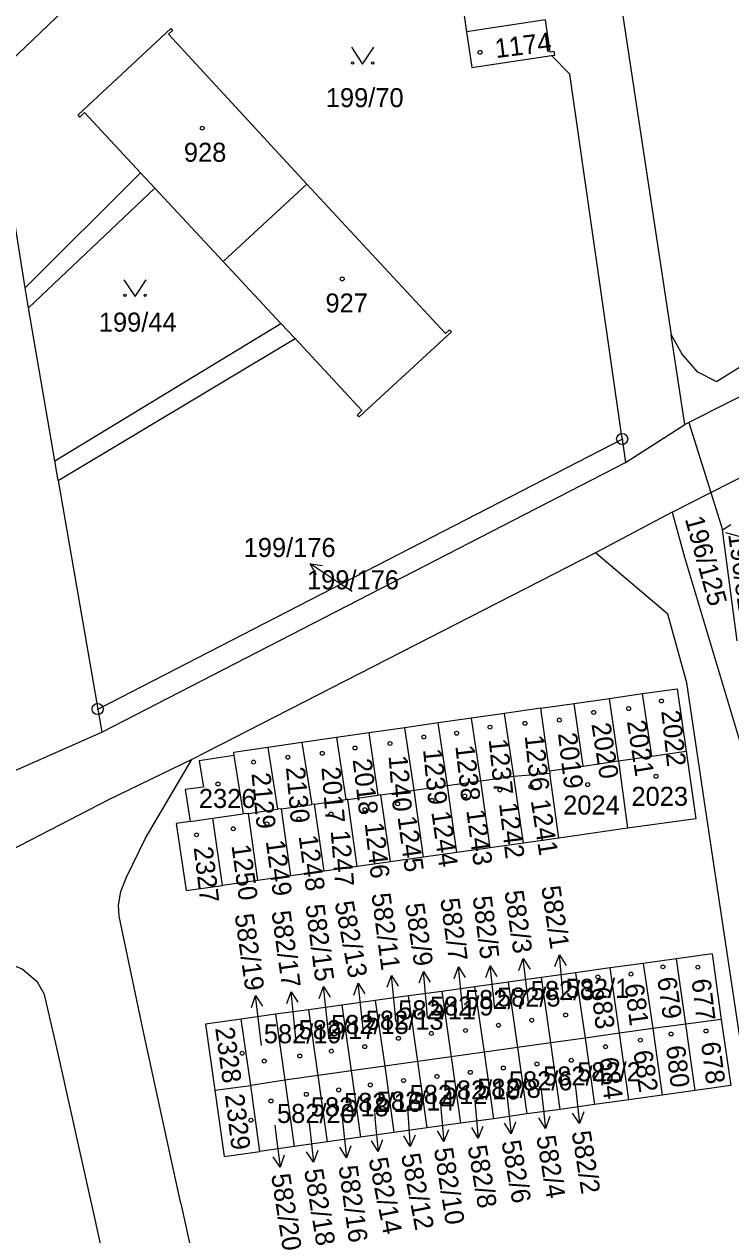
# Model space of a CAD drawing. Extents: x -735249 to -729401, y -1124843 to -1121828.
# Drawn here: x -732956.9 to -732893.8, y -1123883.4 to -1123775.2 of the extents above; entities that cross this region are included whole.
import ezdxf

# ---------------------------------------------------------------- set-up
doc = ezdxf.new("R2010")
doc.units = 0
for name, color, linetype in [('Vrstva 1', 7, 'Continuous'), ('Vrstva 16', 7, 'Continuous'), ('Vrstva 18', 7, 'Continuous'), ('Vrstva 19', 7, 'Continuous'), ('Vrstva 25', 7, 'Continuous'), ('Vrstva 4', 7, 'Continuous')]:
    doc.layers.add(name, color=color, linetype=linetype)

msp = doc.modelspace()

# ---------------------------------------------------------------- linework, layer by layer
at = {"layer": 'Vrstva 1'}
for points in [[(-732905.1, -1123763.42), (-732899.12, -1123802.95)], [(-732943.14, -1123764.12), (-732958.19, -1123778.54)], [(-732917.84, -1123772.89), (-732917.4, -1123775.88)], [(-732910.35, -1123774.82), (-732917.4, -1123775.88)], [(-732909.92, -1123777.71), (-732910.35, -1123774.82)], [(-732952.12, -1123783.31), (-732943.83, -1123775.58)], [(-732943.67, -1123775.76), (-732944.03, -1123776.1)], [(-732944.03, -1123776.1), (-732931.66, -1123789.48)], [(-732943.83, -1123775.58), (-732943.67, -1123775.76)], [(-732917.4, -1123775.88), (-732916.92, -1123779.06)], [(-732916.92, -1123779.06), (-732909.81, -1123777.99)], [(-732909.57, -1123777.65), (-732909.92, -1123777.71)], [(-732909.81, -1123777.99), (-732909.53, -1123777.95)], [(-732908.19, -1123779.67), (-732909.81, -1123777.99)], [(-732909.53, -1123777.95), (-732909.57, -1123777.65)], [(-732903.53, -1123812.03), (-732908.19, -1123779.67)], [(-732956.83, -1123798.77), (-732959.83, -1123780.11)], [(-732951.96, -1123783.49), (-732952.12, -1123783.31)], [(-732951.55, -1123783.1), (-732951.96, -1123783.49)], [(-732951.55, -1123783.1), (-732946.53, -1123788.49)], [(-732956.83, -1123798.77), (-732946.53, -1123788.49)], [(-732946.53, -1123788.49), (-732945.26, -1123789.85)], [(-732939.15, -1123796.41), (-732945.26, -1123789.85)], [(-732939.15, -1123796.41), (-732931.66, -1123789.48)], [(-732931.66, -1123789.48), (-732919.29, -1123802.85)], [(-732895.06, -1123807.14), (-732875, -1123794.6)], [(-732939.15, -1123796.41), (-732933.99, -1123801.94)], [(-732868.48, -1123796.14), (-732897.54, -1123810.8)], [(-732956.54, -1123800.55), (-732956.83, -1123798.77)], [(-732954.19, -1123814.22), (-732956.54, -1123800.55)], [(-732895.58, -1123817.06), (-732863.71, -1123800.83)], [(-732933.99, -1123801.94), (-732932.73, -1123803.29)], [(-732953.89, -1123815.99), (-732932.73, -1123803.29)], [(-732926.75, -1123809.71), (-732932.73, -1123803.29)], [(-732918.76, -1123802.69), (-732926.99, -1123810.28)], [(-732919.29, -1123802.85), (-732918.92, -1123802.51)], [(-732918.92, -1123802.51), (-732918.76, -1123802.69)], [(-732899.12, -1123802.95), (-732898.14, -1123804.71)], [(-732897.9, -1123810.98), (-732899.12, -1123802.95)], [(-732898.14, -1123804.71), (-732896.84, -1123806.22)], [(-732896.84, -1123806.22), (-732895.06, -1123807.14)], [(-732927.16, -1123810.1), (-732926.75, -1123809.71)], [(-732926.99, -1123810.28), (-732927.16, -1123810.1)], [(-732903.21, -1123814.37), (-732897.9, -1123810.98)], [(-732897.54, -1123810.8), (-732897.9, -1123810.98)], [(-732897.54, -1123810.8), (-732895.58, -1123817.06)], [(-732903.53, -1123812.03), (-732903.5, -1123812.27)], [(-732950.36, -1123836.4), (-732903.5, -1123812.27)], [(-732903.5, -1123812.27), (-732903.21, -1123814.37)], [(-732953.89, -1123815.99), (-732954.19, -1123814.22)], [(-732950, -1123838.47), (-732903.21, -1123814.37)], [(-732953.89, -1123815.99), (-732950.36, -1123836.4)], [(-732899.04, -1123818.82), (-732895.58, -1123817.06)], [(-732895.58, -1123817.06), (-732894.54, -1123820.38)], [(-732899.04, -1123818.82), (-732905.87, -1123822.45)], [(-732899.04, -1123818.82), (-732897.93, -1123822.83)], [(-732894.54, -1123820.38), (-732893.79, -1123819.91)], [(-732893.23, -1123830.3), (-732894.54, -1123820.38)], [(-732905.87, -1123822.45), (-732941.96, -1123840.91)], [(-732891.19, -1123877.61), (-732895.92, -1123846.09), (-732897.73, -1123834.06), (-732899.43, -1123827.92), (-732905.87, -1123822.45)], [(-732897.93, -1123822.83), (-732891.31, -1123844.87)], [(-732901.67, -1123835.02), (-732898.6, -1123834.58)], [(-732898.6, -1123834.58), (-732897.79, -1123840.17)], [(-732910.78, -1123836.33), (-732907.78, -1123835.9)], [(-732907.78, -1123835.9), (-732904.64, -1123835.45)], [(-732906.98, -1123841.5), (-732907.78, -1123835.9)], [(-732904.64, -1123835.45), (-732901.67, -1123835.02)], [(-732903.84, -1123841.04), (-732904.64, -1123835.45)], [(-732900.86, -1123840.61), (-732901.67, -1123835.02)], [(-732950.36, -1123836.4), (-732950, -1123838.47)], [(-732914, -1123836.79), (-732916.95, -1123837.21)], [(-732910.78, -1123836.33), (-732914, -1123836.79)], [(-732913.18, -1123842.39), (-732914, -1123836.79)], [(-732909.98, -1123841.93), (-732910.78, -1123836.33)], [(-732922.92, -1123838.07), (-732926.1, -1123838.53)], [(-732919.95, -1123837.64), (-732922.92, -1123838.07)], [(-732922.08, -1123843.64), (-732922.92, -1123838.07)], [(-732916.95, -1123837.21), (-732919.95, -1123837.64)], [(-732919.11, -1123843.22), (-732919.95, -1123837.64)], [(-732916.14, -1123842.81), (-732916.95, -1123837.21)], [(-732960.6, -1123843.15), (-732950, -1123838.47)], [(-732929.01, -1123838.94), (-732932.11, -1123839.39)], [(-732926.1, -1123838.53), (-732929.01, -1123838.94)], [(-732929.01, -1123838.94), (-732928.18, -1123844.49)], [(-732925.29, -1123844.09), (-732926.1, -1123838.53)], [(-732935.15, -1123839.83), (-732938.24, -1123840.27)], [(-732938.24, -1123840.27), (-732938.2, -1123840.55)], [(-732932.11, -1123839.39), (-732935.15, -1123839.83)], [(-732935.15, -1123839.83), (-732934.3, -1123845.34)], [(-732932.11, -1123839.39), (-732931.24, -1123844.92)], [(-732900.86, -1123840.61), (-732897.79, -1123840.17)], [(-732897.79, -1123840.17), (-732896.91, -1123846.2)], [(-732941.96, -1123840.91), (-732949.39, -1123844.51), (-732969.66, -1123854.96)], [(-732942.93, -1123880.58), (-732946.25, -1123865.41), (-732948.44, -1123854.9), (-732948.51, -1123853.92), (-732948.28, -1123852.71), (-732947.8, -1123851.43), (-732946.08, -1123847.95), (-732941.96, -1123840.91)], [(-732938.2, -1123840.55), (-732941.29, -1123841.04)], [(-732941.29, -1123841.04), (-732940.9, -1123843.39)], [(-732938.2, -1123840.55), (-732937.36, -1123845.77)], [(-732906.98, -1123841.5), (-732903.84, -1123841.04)], [(-732903.84, -1123841.04), (-732900.86, -1123840.61)], [(-732903.84, -1123841.04), (-732903.03, -1123847.06)], [(-732916.14, -1123842.81), (-732913.18, -1123842.39)], [(-732913.18, -1123842.39), (-732909.95, -1123842.14)], [(-732912.33, -1123848.4), (-732913.18, -1123842.39)], [(-732909.98, -1123841.93), (-732906.98, -1123841.5)], [(-732909.98, -1123841.93), (-732909.95, -1123842.14)], [(-732909.16, -1123847.93), (-732909.95, -1123842.14)], [(-732940.9, -1123843.39), (-732942.55, -1123843.59)], [(-732922.08, -1123843.64), (-732919.11, -1123843.22)], [(-732919.11, -1123843.22), (-732916.14, -1123842.81)], [(-732918.27, -1123849.23), (-732919.11, -1123843.22)], [(-732915.3, -1123848.81), (-732916.14, -1123842.81)], [(-732942.55, -1123843.59), (-732942.09, -1123846.45)], [(-732930.98, -1123844.89), (-732928.18, -1123844.49)], [(-732928.01, -1123844.47), (-732928.18, -1123844.49)], [(-732928.01, -1123844.47), (-732925.29, -1123844.09)], [(-732927.17, -1123850.48), (-732928.01, -1123844.47)], [(-732925.05, -1123844.06), (-732925.29, -1123844.09)], [(-732925.05, -1123844.06), (-732922.08, -1123843.64)], [(-732924.2, -1123850.06), (-732925.05, -1123844.06)], [(-732921.24, -1123849.64), (-732922.08, -1123843.64)], [(-732936.89, -1123845.72), (-732934.3, -1123845.34)], [(-732933.95, -1123845.31), (-732934.3, -1123845.34)], [(-732933.95, -1123845.31), (-732931.24, -1123844.92)], [(-732933.11, -1123851.31), (-732933.95, -1123845.31)], [(-732930.98, -1123844.89), (-732931.24, -1123844.92)], [(-732930.14, -1123850.89), (-732930.98, -1123844.89)], [(-732942.09, -1123846.45), (-732943.34, -1123846.64)], [(-732943.34, -1123846.64), (-732942.45, -1123852.62)], [(-732942.09, -1123846.45), (-732940.07, -1123846.14)], [(-732940.07, -1123846.14), (-732937.36, -1123845.77)], [(-732939.22, -1123852.16), (-732940.07, -1123846.14)], [(-732936.89, -1123845.72), (-732937.36, -1123845.77)], [(-732936.04, -1123851.72), (-732936.89, -1123845.72)], [(-732896.91, -1123846.2), (-732903.03, -1123847.06)], [(-732903.03, -1123847.06), (-732909.16, -1123847.93)], [(-732915.3, -1123848.81), (-732918.27, -1123849.23)], [(-732912.33, -1123848.4), (-732915.3, -1123848.81)], [(-732909.16, -1123847.93), (-732912.33, -1123848.4)], [(-732921.24, -1123849.64), (-732924.2, -1123850.06)], [(-732918.27, -1123849.23), (-732921.24, -1123849.64)], [(-732930.14, -1123850.89), (-732933.11, -1123851.31)], [(-732927.17, -1123850.48), (-732930.14, -1123850.89)], [(-732924.2, -1123850.06), (-732927.17, -1123850.48)], [(-732942.45, -1123852.62), (-732939.22, -1123852.16)], [(-732936.04, -1123851.72), (-732939.22, -1123852.16)], [(-732933.11, -1123851.31), (-732936.04, -1123851.72)], [(-732950.53, -1123882.29), (-732953.93, -1123867.05), (-732955.11, -1123861.91), (-732955.74, -1123860.82), (-732957.1, -1123859.65), (-732958.82, -1123858.92), (-732960.3, -1123858.38), (-732962.44, -1123857.98), (-732964.59, -1123857.84), (-732966.42, -1123858.12), (-732970.85, -1123860.4), (-732971.6, -1123859), (-732969.66, -1123854.96)], [(-732895.47, -1123858.28), (-732898.65, -1123858.72)], [(-732895.47, -1123858.28), (-732894.64, -1123864.15)], [(-732904.58, -1123859.54), (-732907.66, -1123859.97)], [(-732901.61, -1123859.13), (-732904.58, -1123859.54)], [(-732903.74, -1123865.38), (-732904.58, -1123859.54)], [(-732898.65, -1123858.72), (-732901.61, -1123859.13)], [(-732901.61, -1123859.13), (-732900.77, -1123864.96)], [(-732897.8, -1123864.55), (-732898.65, -1123858.72)], [(-732913.68, -1123860.8), (-732916.65, -1123861.22)], [(-732910.72, -1123860.39), (-732913.68, -1123860.8)], [(-732913.68, -1123860.8), (-732912.84, -1123866.65)], [(-732907.66, -1123859.97), (-732910.72, -1123860.39)], [(-732909.87, -1123866.24), (-732910.72, -1123860.39)], [(-732907.66, -1123859.97), (-732906.81, -1123865.81)], [(-732919.62, -1123861.63), (-732922.59, -1123862.04)], [(-732916.65, -1123861.22), (-732919.62, -1123861.63)], [(-732919.62, -1123861.63), (-732918.78, -1123867.48)], [(-732915.81, -1123867.07), (-732916.65, -1123861.22)], [(-732928.54, -1123862.86), (-732931.51, -1123863.27)], [(-732925.56, -1123862.45), (-732928.54, -1123862.86)], [(-732928.54, -1123862.86), (-732927.7, -1123868.73)], [(-732922.59, -1123862.04), (-732925.56, -1123862.45)], [(-732925.56, -1123862.45), (-732924.72, -1123868.32)], [(-732921.75, -1123867.9), (-732922.59, -1123862.04)], [(-732934.47, -1123863.68), (-732937.55, -1123864.11)], [(-732931.51, -1123863.27), (-732934.47, -1123863.68)], [(-732934.47, -1123863.68), (-732933.63, -1123869.56)], [(-732930.66, -1123869.15), (-732931.51, -1123863.27)], [(-732937.55, -1123864.11), (-732940.72, -1123864.55)], [(-732940.72, -1123864.55), (-732939.89, -1123870.47)], [(-732936.69, -1123870.04), (-732937.55, -1123864.11)], [(-732900.77, -1123864.96), (-732903.74, -1123865.38)], [(-732897.8, -1123864.55), (-732900.77, -1123864.96)], [(-732900.77, -1123864.96), (-732899.94, -1123870.9)], [(-732894.64, -1123864.15), (-732897.8, -1123864.55)], [(-732896.97, -1123870.48), (-732897.8, -1123864.55)], [(-732894.64, -1123864.15), (-732893.8, -1123870.04)], [(-732909.87, -1123866.24), (-732912.84, -1123866.65)], [(-732906.81, -1123865.81), (-732909.87, -1123866.24)], [(-732909.04, -1123872.18), (-732909.87, -1123866.24)], [(-732903.74, -1123865.38), (-732906.81, -1123865.81)], [(-732906.81, -1123865.81), (-732905.97, -1123871.75)], [(-732902.91, -1123871.32), (-732903.74, -1123865.38)], [(-732915.81, -1123867.07), (-732918.78, -1123867.48)], [(-732912.84, -1123866.65), (-732915.81, -1123867.07)], [(-732914.98, -1123873.01), (-732915.81, -1123867.07)], [(-732912.84, -1123866.65), (-732912.01, -1123872.59)], [(-732924.72, -1123868.32), (-732927.7, -1123868.73)], [(-732921.75, -1123867.9), (-732924.72, -1123868.32)], [(-732924.72, -1123868.32), (-732923.89, -1123874.25)], [(-732918.78, -1123867.48), (-732921.75, -1123867.9)], [(-732920.92, -1123873.84), (-732921.75, -1123867.9)], [(-732918.78, -1123867.48), (-732917.95, -1123873.42)], [(-732930.66, -1123869.15), (-732933.63, -1123869.56)], [(-732927.7, -1123868.73), (-732930.66, -1123869.15)], [(-732929.83, -1123875.09), (-732930.66, -1123869.15)], [(-732927.7, -1123868.73), (-732926.87, -1123874.67)], [(-732939.89, -1123870.47), (-732936.69, -1123870.04)], [(-732939.89, -1123870.47), (-732939.06, -1123876.38)], [(-732933.63, -1123869.56), (-732936.69, -1123870.04)], [(-732935.86, -1123875.93), (-732936.69, -1123870.04)], [(-732933.63, -1123869.56), (-732932.8, -1123875.5)], [(-732896.97, -1123870.48), (-732899.94, -1123870.9)], [(-732893.8, -1123870.04), (-732896.97, -1123870.48)], [(-732902.91, -1123871.32), (-732905.97, -1123871.75)], [(-732899.94, -1123870.9), (-732902.91, -1123871.32)], [(-732912.01, -1123872.59), (-732914.98, -1123873.01)], [(-732909.04, -1123872.18), (-732912.01, -1123872.59)], [(-732905.97, -1123871.75), (-732909.04, -1123872.18)], [(-732917.95, -1123873.42), (-732920.92, -1123873.84)], [(-732914.98, -1123873.01), (-732917.95, -1123873.42)], [(-732926.87, -1123874.67), (-732929.83, -1123875.09)], [(-732923.89, -1123874.25), (-732926.87, -1123874.67)], [(-732920.92, -1123873.84), (-732923.89, -1123874.25)], [(-732939.06, -1123876.38), (-732935.86, -1123875.93)], [(-732932.8, -1123875.5), (-732935.86, -1123875.93)], [(-732929.83, -1123875.09), (-732932.8, -1123875.5)], [(-732942.93, -1123880.58), (-732932.93, -1123926.08)], [(-732940.57, -1123927.62), (-732950.53, -1123882.29)]]:
    msp.add_lwpolyline(points, dxfattribs=at)
at = {"layer": 'Vrstva 16'}
for points in [[(-732894.26, -1123820.62), (-732893.09, -1123820.95)], [(-732927.63, -1123825.9), (-732928.88, -1123825.08)], [(-732911.87, -1123862.6), (-732911.98, -1123861.68)], [(-732908.75, -1123862.41), (-732908.84, -1123861.36)], [(-732920.88, -1123863.99), (-732920.98, -1123862.83)], [(-732917.75, -1123863.41), (-732917.84, -1123862.42)], [(-732914.89, -1123863.19), (-732914.98, -1123862.34)], [(-732926.61, -1123865.26), (-732926.76, -1123863.89)], [(-732923.71, -1123864.33), (-732923.82, -1123863.2)], [(-732935.72, -1123866.47), (-732935.9, -1123864.99)], [(-732932.62, -1123866.1), (-732932.77, -1123864.65)], [(-732929.71, -1123865.64), (-732929.87, -1123864.19)], [(-732910.77, -1123870.24), (-732910.69, -1123870.9)], [(-732907.72, -1123869.87), (-732907.65, -1123870.46)], [(-732919.74, -1123871.49), (-732919.69, -1123872.07)], [(-732916.66, -1123871.34), (-732916.62, -1123871.77)], [(-732913.83, -1123870.68), (-732913.75, -1123871.38)], [(-732928.55, -1123872.6), (-732928.45, -1123873.51)], [(-732925.63, -1123872.48), (-732925.58, -1123872.95)], [(-732922.69, -1123871.89), (-732922.65, -1123872.51)], [(-732934.54, -1123873.59), (-732934.44, -1123874.36)], [(-732931.52, -1123873), (-732931.42, -1123873.92)]]:
    msp.add_lwpolyline(points, dxfattribs=at)
at = {"layer": 'Vrstva 25'}
for points in [[(-732927.69, -1123777.26), (-732926.69, -1123778.76), (-732925.69, -1123777.26)], [(-732948.02, -1123798.03), (-732947.02, -1123799.53), (-732946.02, -1123798.03)], [(-732928.88, -1123825.08), (-732931.381, -1123823.425)], [(-732930.823, -1123824.394), (-732931.381, -1123823.425), (-732930.271, -1123823.56)], [(-732909.512, -1123859.412), (-732909.101, -1123858.372), (-732908.517, -1123859.325)], [(-732908.84, -1123861.36), (-732909.101, -1123858.372)], [(-732918.522, -1123860.475), (-732918.117, -1123859.433), (-732917.527, -1123860.383)], [(-732917.84, -1123862.42), (-732918.117, -1123859.433)], [(-732915.682, -1123860.402), (-732915.288, -1123859.356), (-732914.689, -1123860.3)], [(-732914.98, -1123862.34), (-732915.288, -1123859.356)], [(-732912.72, -1123859.756), (-732912.345, -1123858.703), (-732911.728, -1123859.634)], [(-732911.98, -1123861.68), (-732912.345, -1123858.703)], [(-732924.509, -1123861.258), (-732924.107, -1123860.214), (-732923.514, -1123861.162)], [(-732923.82, -1123863.2), (-732924.107, -1123860.214)], [(-732921.652, -1123860.882), (-732921.241, -1123859.842), (-732920.657, -1123860.795)], [(-732920.98, -1123862.83), (-732921.241, -1123859.842)], [(-732933.472, -1123862.712), (-732933.078, -1123861.666), (-732932.479, -1123862.61)], [(-732932.77, -1123864.65), (-732933.078, -1123861.666)], [(-732930.586, -1123862.257), (-732930.199, -1123861.209), (-732929.593, -1123862.148)], [(-732929.87, -1123864.19), (-732930.199, -1123861.209)], [(-732927.479, -1123861.959), (-732927.094, -1123860.909), (-732926.487, -1123861.847)], [(-732926.76, -1123863.89), (-732927.094, -1123860.909)], [(-732936.629, -1123863.062), (-732936.25, -1123862.011), (-732935.637, -1123862.946)], [(-732935.9, -1123864.99), (-732936.25, -1123862.011)], [(-732907.65, -1123870.46), (-732907.321, -1123873.441)], [(-732913.75, -1123871.38), (-732913.421, -1123874.361)], [(-732910.69, -1123870.9), (-732910.335, -1123873.878)], [(-732922.65, -1123872.51), (-732922.436, -1123875.502)], [(-732919.69, -1123872.07), (-732919.419, -1123875.057)], [(-732916.62, -1123871.77), (-732916.359, -1123874.758)], [(-732906.934, -1123872.393), (-732907.321, -1123873.441), (-732907.927, -1123872.502)], [(-732928.45, -1123873.51), (-732928.137, -1123876.493)], [(-732925.59, -1123872.95), (-732925.308, -1123875.936)], [(-732915.948, -1123873.718), (-732916.359, -1123874.758), (-732916.943, -1123873.805)], [(-732913.034, -1123873.313), (-732913.421, -1123874.361), (-732914.027, -1123873.422)], [(-732909.957, -1123872.826), (-732910.335, -1123873.878), (-732910.949, -1123872.945)], [(-732934.44, -1123874.36), (-732934.065, -1123877.336)], [(-732931.42, -1123873.92), (-732931.086, -1123876.901)], [(-732924.905, -1123874.894), (-732925.308, -1123875.936), (-732925.899, -1123874.988)], [(-732922.009, -1123874.469), (-732922.436, -1123875.502), (-732923.005, -1123874.54)], [(-732919.011, -1123874.016), (-732919.419, -1123875.057), (-732920.006, -1123874.107)], [(-732930.701, -1123875.851), (-732931.086, -1123876.901), (-732931.693, -1123875.963)], [(-732927.744, -1123875.446), (-732928.137, -1123876.493), (-732928.738, -1123875.551)], [(-732933.694, -1123876.281), (-732934.065, -1123877.336), (-732934.685, -1123876.406)]]:
    msp.add_lwpolyline(points, dxfattribs=at)
for centre, radius in [((-732916.19, -1123777.71), 0.175), ((-732927.59, -1123778.66), 0.1), ((-732925.79, -1123778.66), 0.1), ((-732941.02, -1123784.49), 0.175), ((-732928.51, -1123797.96), 0.175), ((-732947.92, -1123799.43), 0.1), ((-732946.12, -1123799.43), 0.1), ((-732903.5, -1123812.27), 0.5), ((-732903.5, -1123812.27), 0.032), ((-732950.36, -1123836.4), 0.5), ((-732899.99, -1123835.68), 0.175), ((-732950.36, -1123836.4), 0.032), ((-732906.04, -1123836.7), 0.175), ((-732902.92, -1123836.36), 0.175), ((-732915.31, -1123838.02), 0.175), ((-732912.19, -1123837.68), 0.175), ((-732909.11, -1123837.39), 0.175), ((-732921.22, -1123838.9), 0.175), ((-732918.29, -1123838.56), 0.175), ((-732930.3, -1123840.36), 0.175), ((-732927.37, -1123839.88), 0.175), ((-732924.24, -1123839.48), 0.175), ((-732936.44, -1123841.14), 0.175), ((-732933.37, -1123840.71), 0.175), ((-732900.48, -1123842.41), 0.175), ((-732939.62, -1123843.1), 0.175), ((-732914.43, -1123843.63), 0.175), ((-732911.65, -1123843.34), 0.175), ((-732906.58, -1123843.15), 0.175), ((-732920.49, -1123844.56), 0.175), ((-732917.56, -1123844.17), 0.175), ((-732929.51, -1123845.78), 0.175), ((-732926.49, -1123845.39), 0.175), ((-732923.56, -1123844.86), 0.175), ((-732935.23, -1123846.66), 0.175), ((-732932.39, -1123846.22), 0.175), ((-732941.53, -1123847.64), 0.175), ((-732938.25, -1123847.1), 0.175), ((-732899.86, -1123859.44), 0.175), ((-732896.74, -1123859.47), 0.175), ((-732905.67, -1123860.34), 0.175), ((-732902.71, -1123860.09), 0.175), ((-732911.58, -1123864.21), 0.175), ((-732908.56, -1123863.74), 0.175), ((-732917.5, -1123865.13), 0.175), ((-732914.55, -1123864.66), 0.175), ((-732896.01, -1123865.17), 0.175), ((-732923.49, -1123865.83), 0.175), ((-732920.55, -1123865.39), 0.175), ((-732901.87, -1123865.99), 0.175), ((-732899.13, -1123865.44), 0.175), ((-732937.45, -1123867.16), 0.175), ((-732932.31, -1123867.41), 0.175), ((-732929.48, -1123866.97), 0.175), ((-732926.5, -1123866.57), 0.175), ((-732904.99, -1123866.58), 0.175), ((-732935.48, -1123867.86), 0.175), ((-732914.12, -1123868.48), 0.175), ((-732911.12, -1123868.12), 0.175), ((-732908.05, -1123867.79), 0.175), ((-732923.03, -1123869.6), 0.175), ((-732920.05, -1123869.23), 0.175), ((-732917.07, -1123868.87), 0.175), ((-732928.83, -1123870.44), 0.175), ((-732926, -1123869.99), 0.175), ((-732934.88, -1123871.43), 0.175), ((-732931.72, -1123870.83), 0.175), ((-732936.67, -1123873.15), 0.175)]:
    msp.add_circle(centre, radius, dxfattribs=at)
at = {"layer": 'Vrstva 4'}
for points in [[(-732956.54, -1123800.55), (-732945.26, -1123789.85)], [(-732954.19, -1123814.22), (-732933.99, -1123801.94)]]:
    msp.add_lwpolyline(points, dxfattribs=at)

# ---------------------------------------------------------------- texts
at = {"layer": 'Vrstva 16'}
msp.add_text('199/176', height=1.7, dxfattribs=at).set_placement((-732937.318, -1123822.81))
for s, rotation, p in [('582/11', 277.50221, (-732925.906, -1123852.934)), ('582/5', 277.30221, (-732916.861, -1123853.189)), ('582/3', 278.30221, (-732914.019, -1123852.707)), ('582/1', 278.50221, (-732910.728, -1123852.303)), ('582/15', 277.50221, (-732931.806, -1123853.934)), ('582/13', 280.70223, (-732929.194, -1123853.703)), ('582/9', 278.50221, (-732922.898, -1123853.853)), ('582/7', 278.00221, (-732919.76, -1123853.399)), ('582/19', 278.20221, (-732938.129, -1123854.786)), ('582/17', 277.80221, (-732934.831, -1123854.514)), ('582/4', 279.60223, (-732911.174, -1123874.628)), ('582/2', 279.10222, (-732908.017, -1123874.211)), ('582/10', 279.10222, (-732920.327, -1123875.721)), ('582/8', 279.80223, (-732917.313, -1123875.511)), ('582/6', 280.20223, (-732914.291, -1123875.077)), ('582/14', 281.30224, (-732926.164, -1123876.632)), ('582/12', 280.90223, (-732923.266, -1123876.257)), ('582/20', 278.90222, (-732934.868, -1123878.039)), ('582/18', 279.40222, (-732931.925, -1123877.606)), ('582/16', 277.90221, (-732928.844, -1123877.284))]:
    msp.add_text(s, height=1.7, rotation=rotation, dxfattribs=at).set_placement(p)
at = {"layer": 'Vrstva 18'}
for s, p in [('199/70', (-732929.98, -1123782.61)), ('199/44', (-732950.26, -1123802.67)), ('199/176', (-732931.658, -1123825.7))]:
    msp.add_text(s, height=1.7, dxfattribs=at).set_placement(p)
for s, rotation, p in [('196/125', 285.40227, (-732897.906, -1123819.404)), ('196/82', 277.80221, (-732894.035, -1123820.791))]:
    msp.add_text(s, height=1.7, rotation=rotation, dxfattribs=at).set_placement(p)
at = {"layer": 'Vrstva 19'}
for s, rotation, p in [('1174', 7.10006, (-732914.767, -1123778.227)), ('2022', 276.2022, (-732900.01, -1123836.587)), ('2020', 278.90222, (-732906.252, -1123837.746)), ('2021', 278.90222, (-732903.082, -1123837.506)), ('1237', 275.90219, (-732915.431, -1123839.128)), ('1236', 276.1022, (-732912.21, -1123838.787)), ('2019', 276.7022, (-732909.239, -1123838.585)), ('1239', 275.60219, (-732921.292, -1123840.009)), ('1238', 276.5022, (-732918.409, -1123839.706)), ('2018', 277.0022, (-732927.588, -1123840.924)), ('1240', 274.70219, (-732924.375, -1123840.592)), ('2129', 275.60219, (-732936.622, -1123842.149)), ('2130', 275.20219, (-732933.543, -1123841.621)), ('2017', 274.80219, (-732930.374, -1123841.622)), ('1241', 279.00222, (-732911.672, -1123844.586)), ('1244', 278.20221, (-732920.554, -1123845.609)), ('1243', 277.80221, (-732917.435, -1123845.461)), ('1242', 277.0022, (-732914.508, -1123844.834)), ('1246', 276.5022, (-732926.509, -1123846.596)), ('1245', 277.80221, (-732923.575, -1123846.051)), ('1248', 277.90221, (-732932.415, -1123847.76)), ('1247', 274.70219, (-732929.545, -1123847.282)), ('2327', 276.9022, (-732941.788, -1123848.784)), ('1250', 277.90221, (-732938.415, -1123848.59)), ('1249', 277.70221, (-732935.346, -1123848.201)), ('679', 278.30221, (-732900.374, -1123860.449)), ('677', 277.1022, (-732897.307, -1123860.593)), ('683', 276.8022, (-732906.288, -1123861.324)), ('681', 277.30221, (-732903.277, -1123861.022)), ('2328', 277.90221, (-732939.865, -1123864.92)), ('678', 277.70221, (-732896.466, -1123866.241)), ('682', 278.50221, (-732902.513, -1123866.998)), ('680', 276.9022, (-732899.588, -1123866.544)), ('684', 276.9022, (-732905.558, -1123867.594)), ('2329', 276.9022, (-732938.988, -1123870.874))]:
    msp.add_text(s, height=1.7, rotation=rotation, dxfattribs=at).set_placement(p)
for s, p in [('928', (-732942.66, -1123787.49)), ('927', (-732930.01, -1123800.96)), ('2326', (-732941.32, -1123845.24)), ('2023', (-732902.67, -1123845.05)), ('2024', (-732908.77, -1123845.83)), ('582/3', (-732911.67, -1123862.4)), ('582/1', (-732908.55, -1123862.21)), ('582/7', (-732917.55, -1123863.21)), ('582/5', (-732914.69, -1123862.99)), ('582/11', (-732923.51, -1123864.13)), ('582/9', (-732920.68, -1123863.79)), ('582/15', (-732929.51, -1123865.44)), ('582/13', (-732926.41, -1123865.06)), ('582/19', (-732935.52, -1123866.27)), ('582/17', (-732932.42, -1123865.9)), ('582/4', (-732910.57, -1123870.04)), ('582/2', (-732907.52, -1123869.67)), ('582/10', (-732919.54, -1123871.29)), ('582/8', (-732916.46, -1123871.14)), ('582/6', (-732913.63, -1123870.48)), ('582/14', (-732925.43, -1123872.28)), ('582/12', (-732922.49, -1123871.69)), ('582/20', (-732934.34, -1123873.39)), ('582/18', (-732931.32, -1123872.8)), ('582/16', (-732928.35, -1123872.4))]:
    msp.add_text(s, height=1.7, dxfattribs=at).set_placement(p)

doc.saveas('drawing.dxf')
